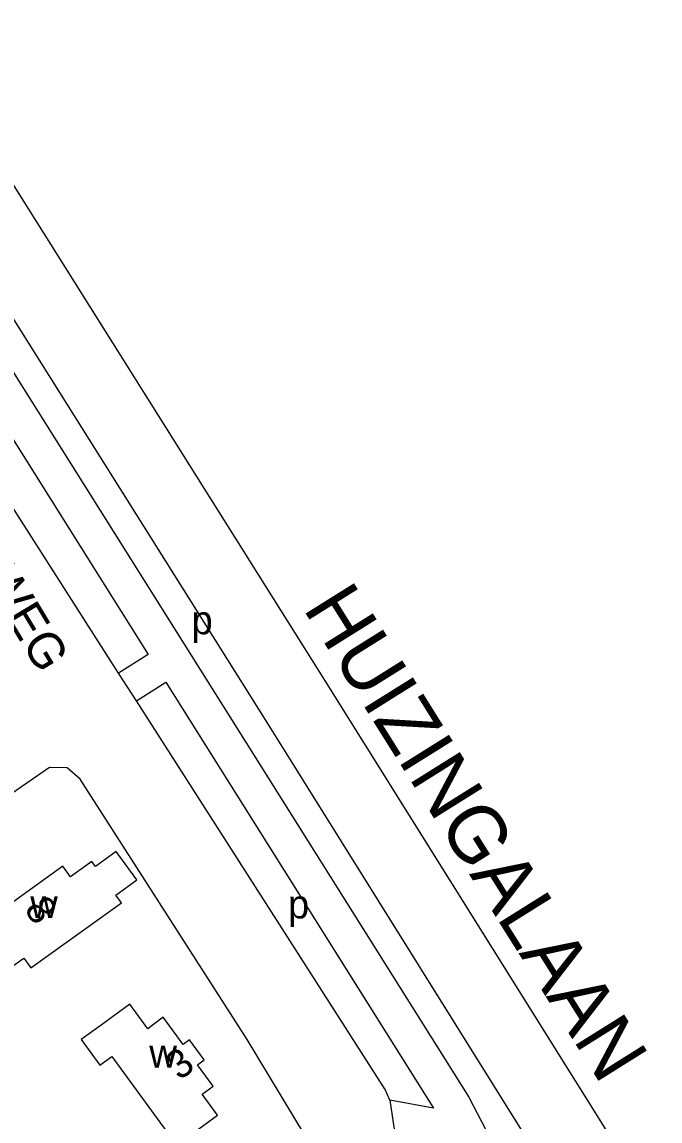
# Model space of a CAD drawing. Extents: x 158848 to 160613, y 385889 to 387762.
# Drawn here: x 160449.1 to 160538.5, y 386576 to 386730.1 of the extents above; entities that cross this region are included whole.
import ezdxf

# ---------------------------------------------------------------- set-up
doc = ezdxf.new("R2010")
doc.units = 0
for name, color, linetype in [('BLT_Basislijn', 7, 'Continuous'), ('BLT_Bebouwing', 7, 'Continuous'), ('BLT_Centroide', 7, 'Continuous'), ('BLT_Huisnummer', 7, 'Continuous'), ('BLT_Straatnaam', 7, 'Continuous'), ('BLT_Straatnaam_hoofdweg', 7, 'Continuous')]:
    doc.layers.add(name, color=color, linetype=linetype)

msp = doc.modelspace()

# ---------------------------------------------------------------- linework, layer by layer
at = {"layer": 'BLT_Basislijn'}
for p, q in [((160433.49, 386730.11), (160491.73, 386637.45)), ((160425.02, 386724.79), (160483.26, 386632.13)), ((160465.12, 386634.94), (160462.63, 386638.83)), ((160491.73, 386637.45), (160538.51, 386562.64)), ((160483.26, 386632.13), (160522.32, 386569.61))]:
    msp.add_line(p, q, dxfattribs=at)
for points in [[(160425.46, 386716.58), (160511.71, 386579.35), (160518.16, 386566.97)], [(160421.22, 386713.92), (160466.78, 386641.44), (160462.63, 386638.83)], [(160462.63, 386638.83), (160426.74, 386694.99), (160426.05, 386695.68)], [(160465.12, 386634.94), (160469.24, 386637.53), (160506.76, 386577.83)], [(160500.64, 386578.94), (160500, 386580.46), (160465.12, 386634.94)], [(160488.67, 386574.14), (160480.65, 386587.45), (160457.27, 386623.95), (160455.43, 386625.52), (160452.94, 386625.57), (160431.6, 386610.88), (160390.57, 386581.87), (160377.89, 386572.76)], [(160500.64, 386578.94), (160501.46, 386573.63), (160501.5, 386570.73)], [(160506.76, 386577.83), (160500.64, 386578.94)]]:
    msp.add_lwpolyline(points, dxfattribs=at)
at = {"layer": 'BLT_Bebouwing'}
for points in [[(160463.02, 386606.63), (160462.25, 386607.71), (160465.2, 386609.85), (160462.31, 386613.83), (160459.38, 386611.7), (160458.89, 386612.39), (160455.89, 386610.24), (160454.8, 386611.75), (160445.39, 386604.99), (160443.96, 386606.97), (160440.44, 386604.44), (160443.36, 386600.38), (160446.1, 386596.56), (160449.33, 386598.88), (160450.32, 386597.5), (160463.02, 386606.63)], [(160469.38, 386574.5), (160470.73, 386572.64), (160476.48, 386576.83), (160474.34, 386579.77), (160475.88, 386580.9), (160473.69, 386583.9), (160474.63, 386584.59), (160472.57, 386587.41), (160471.68, 386586.76), (160468.9, 386590.57), (160466.71, 386588.97), (160464.21, 386592.4), (160460.17, 386589.46), (160457.41, 386587.44), (160460.02, 386583.86), (160461.67, 386585.06), (160469.38, 386574.5)]]:
    msp.add_lwpolyline(points, dxfattribs=at)

# ---------------------------------------------------------------- texts
at = {"layer": 'BLT_Centroide'}
for s, p in [('p', (160472.85, 386644.27)), ('p', (160486.37, 386604.43)), ('w', (160450.25, 386604.47)), ('w', (160466.94, 386583.5))]:
    msp.add_text(s, height=4, dxfattribs=at).set_placement(p)
at = {"layer": 'BLT_Huisnummer'}
for s, rotation, p in [('8', 305.7147, (160449.29, 386605.68)), ('3', 36.1014, (160471.16, 386581.63))]:
    msp.add_text(s, height=4, rotation=rotation, dxfattribs=at).set_placement(p)
at = {"layer": 'BLT_Straatnaam'}
msp.add_text('VANVITELLIWEG', height=5, rotation=301.013, dxfattribs=at).set_placement((160423.9, 386684.7))
at = {"layer": 'BLT_Straatnaam_hoofdweg'}
msp.add_text('HUIZINGALAAN', height=8, rotation=302.0559, dxfattribs=at).set_placement((160488.38, 386647.92))

doc.saveas('drawing.dxf')
